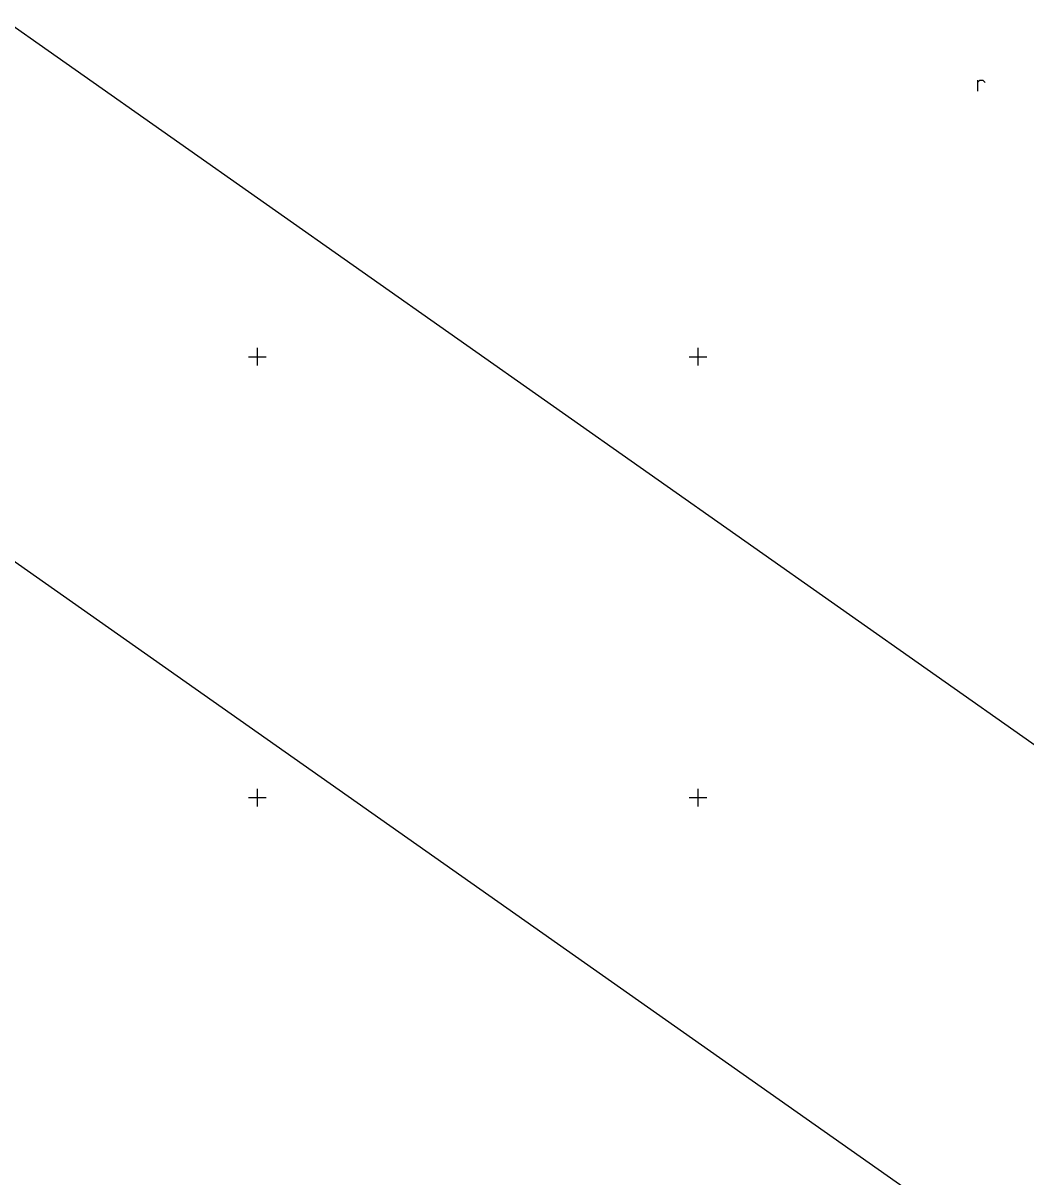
# Model space of a CAD drawing. Extents: x -711234 to -710007, y -1026313 to -1025448.
# Drawn here: x -710963.3 to -710906.4, y -1026121.5 to -1026056.1 of the extents above; entities that cross this region are included whole.
import ezdxf

# ---------------------------------------------------------------- set-up
doc = ezdxf.new("R2010")
doc.units = 0
for name, color, linetype in [('Z_hektometricka_sit', 7, 'Continuous'), ('Z_katastr_hranice', 7, 'Continuous'), ('Z_znaky_kultur', 7, 'Continuous')]:
    doc.layers.add(name, color=color, linetype=linetype)

# ---------------------------------------------------------------- blocks, each defined once
blk = doc.blocks.new('Z301')
for p, q in [((-0.13, 0.38), (-0.13, -0.25)), ((-0.13, 0.25), (0, 0.38)), ((0, 0.38), (0.17, 0.38)), ((0.17, 0.38), (0.3, 0.25))]:
    blk.add_line(p, q)

msp = doc.modelspace()

# ---------------------------------------------------------------- linework, layer by layer
at = {"layer": 'Z_hektometricka_sit'}
for p, q in [((-710950, -1026074.5), (-710950, -1026075.5)), ((-710925, -1026074.5), (-710925, -1026075.5)), ((-710950.5, -1026075), (-710949.5, -1026075)), ((-710925.5, -1026075), (-710924.5, -1026075)), ((-710950, -1026099.5), (-710950, -1026100.5)), ((-710925, -1026099.5), (-710925, -1026100.5)), ((-710950.5, -1026100), (-710949.5, -1026100)), ((-710925.5, -1026100), (-710924.5, -1026100))]:
    msp.add_line(p, q, dxfattribs=at)
at = {"layer": 'Z_katastr_hranice'}
for points in [[(-710889.78, -1026108.36), (-711036.33, -1026005.25), (-711182.89, -1025902.14)], [(-710885.22, -1026141.88), (-711045.78, -1026028.92), (-711206.34, -1025915.95)]]:
    msp.add_lwpolyline(points, dxfattribs=at)

# ---------------------------------------------------------------- block references
at = {"layer": 'Z_znaky_kultur'}
msp.add_blockref('Z301', (-710909.01, -1026059.69), dxfattribs=at)

doc.saveas('drawing.dxf')
